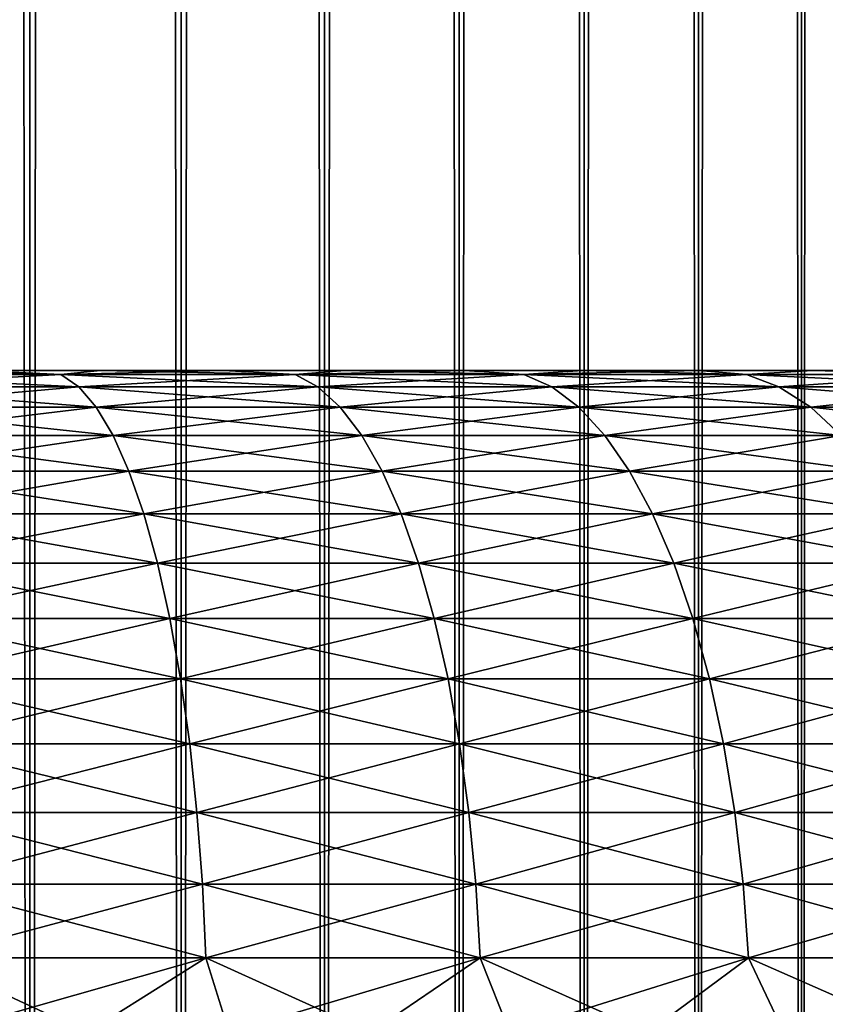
# Model space of a CAD drawing. Header units: millimetres. Extents: x -298 to 740, y 1361 to 2368.
# Tile 434 of 656: x -173.79 to -172.6, y 1452.17 to 1453.62. Entities that reach past the tile are written whole.
import ezdxf

# ---------------------------------------------------------------- set-up
doc = ezdxf.new("R2010")
doc.units = ezdxf.units.MM
doc.header["$LTSCALE"] = 33.374815
for name, color, linetype in [('162', 7, 'CONTINUOUS'), ('163', 7, 'CONTINUOUS'), ('166', 7, 'CONTINUOUS'), ('176', 7, 'CONTINUOUS'), ('177', 7, 'CONTINUOUS')]:
    doc.layers.add(name, color=color, linetype=linetype)

msp = doc.modelspace()

# ---------------------------------------------------------------- linework, layer by layer
at = {"layer": '162', "color": 7, "linetype": 'CONTINUOUS'}
for points in [[(-173.7729, 1663.4366, 2.6788), (-174.0049, 1663.4366, 2.7837), (-173.7729, 1445.4366, 2.6788), (-173.7729, 1663.4366, 2.6788)], [(-173.7729, 1445.4366, 2.6788), (-174.0049, 1663.4366, 2.7837), (-174.0049, 1445.4366, 2.7837), (-173.7729, 1445.4366, 2.6788)], [(-173.5505, 1663.4366, 2.5546), (-173.7729, 1663.4366, 2.6788), (-173.5505, 1445.4366, 2.5546), (-173.5505, 1663.4366, 2.5546)], [(-173.5505, 1445.4366, 2.5546), (-173.7729, 1663.4366, 2.6788), (-173.7729, 1445.4366, 2.6788), (-173.5505, 1445.4366, 2.5546)], [(-173.3396, 1663.4366, 2.412), (-173.5505, 1663.4366, 2.5546), (-173.3396, 1445.4366, 2.412), (-173.3396, 1663.4366, 2.412)], [(-173.3396, 1445.4366, 2.412), (-173.5505, 1663.4366, 2.5546), (-173.5505, 1445.4366, 2.5546), (-173.3396, 1445.4366, 2.412)], [(-173.1414, 1663.4366, 2.252), (-173.3396, 1663.4366, 2.412), (-173.1414, 1445.4366, 2.252), (-173.1414, 1663.4366, 2.252)], [(-173.1414, 1445.4366, 2.252), (-173.3396, 1663.4366, 2.412), (-173.3396, 1445.4366, 2.412), (-173.1414, 1445.4366, 2.252)], [(-172.9576, 1663.4366, 2.0758), (-173.1414, 1663.4366, 2.252), (-172.9576, 1445.4366, 2.0758), (-172.9576, 1663.4366, 2.0758)], [(-172.9576, 1445.4366, 2.0758), (-173.1414, 1663.4366, 2.252), (-173.1414, 1445.4366, 2.252), (-172.9576, 1445.4366, 2.0758)], [(-172.7894, 1663.4366, 1.8847), (-172.9576, 1663.4366, 2.0758), (-172.7894, 1445.4366, 1.8847), (-172.7894, 1663.4366, 1.8847)], [(-172.7894, 1445.4366, 1.8847), (-172.9576, 1663.4366, 2.0758), (-172.9576, 1445.4366, 2.0758), (-172.7894, 1445.4366, 1.8847)], [(-172.6379, 1663.4366, 1.6799), (-172.7894, 1663.4366, 1.8847), (-172.6379, 1445.4366, 1.6799), (-172.6379, 1663.4366, 1.6799)], [(-172.6379, 1445.4366, 1.6799), (-172.7894, 1663.4366, 1.8847), (-172.7894, 1445.4366, 1.8847), (-172.6379, 1445.4366, 1.6799)], [(-172.5044, 1663.4366, 1.4631), (-172.6379, 1663.4366, 1.6799), (-172.5044, 1445.4366, 1.4631), (-172.5044, 1663.4366, 1.4631)], [(-172.5044, 1445.4366, 1.4631), (-172.6379, 1663.4366, 1.6799), (-172.6379, 1445.4366, 1.6799), (-172.5044, 1445.4366, 1.4631)]]:
    msp.add_3dface(points, dxfattribs=at)
at = {"layer": '163', "color": 7, "linetype": 'CONTINUOUS'}
for points in [[(-174.0049, 1663.4366, -2.7837), (-173.7729, 1663.4366, -2.6788), (-174.0049, 1445.4366, -2.7837), (-174.0049, 1663.4366, -2.7837)], [(-174.0049, 1445.4366, -2.7837), (-173.7729, 1663.4366, -2.6788), (-173.7729, 1445.4366, -2.6788), (-174.0049, 1445.4366, -2.7837)], [(-173.7729, 1663.4366, -2.6788), (-173.5505, 1663.4366, -2.5546), (-173.7729, 1445.4366, -2.6788), (-173.7729, 1663.4366, -2.6788)], [(-173.7729, 1445.4366, -2.6788), (-173.5505, 1663.4366, -2.5546), (-173.5505, 1445.4366, -2.5546), (-173.7729, 1445.4366, -2.6788)], [(-173.5505, 1663.4366, -2.5546), (-173.3396, 1663.4366, -2.412), (-173.5505, 1445.4366, -2.5546), (-173.5505, 1663.4366, -2.5546)], [(-173.5505, 1445.4366, -2.5546), (-173.3396, 1663.4366, -2.412), (-173.3396, 1445.4366, -2.412), (-173.5505, 1445.4366, -2.5546)], [(-173.3396, 1663.4366, -2.412), (-173.1414, 1663.4366, -2.252), (-173.3396, 1445.4366, -2.412), (-173.3396, 1663.4366, -2.412)], [(-173.3396, 1445.4366, -2.412), (-173.1414, 1663.4366, -2.252), (-173.1414, 1445.4366, -2.252), (-173.3396, 1445.4366, -2.412)], [(-173.1414, 1663.4366, -2.252), (-172.9576, 1663.4366, -2.0758), (-173.1414, 1445.4366, -2.252), (-173.1414, 1663.4366, -2.252)], [(-173.1414, 1445.4366, -2.252), (-172.9576, 1663.4366, -2.0758), (-172.9576, 1445.4366, -2.0758), (-173.1414, 1445.4366, -2.252)], [(-172.9576, 1663.4366, -2.0758), (-172.7894, 1663.4366, -1.8847), (-172.9576, 1445.4366, -2.0758), (-172.9576, 1663.4366, -2.0758)], [(-172.9576, 1445.4366, -2.0758), (-172.7894, 1663.4366, -1.8847), (-172.7894, 1445.4366, -1.8847), (-172.9576, 1445.4366, -2.0758)], [(-172.7894, 1663.4366, -1.8847), (-172.6379, 1663.4366, -1.6799), (-172.7894, 1445.4366, -1.8847), (-172.7894, 1663.4366, -1.8847)], [(-172.7894, 1445.4366, -1.8847), (-172.6379, 1663.4366, -1.6799), (-172.6379, 1445.4366, -1.6799), (-172.7894, 1445.4366, -1.8847)], [(-172.6379, 1663.4366, -1.6799), (-172.5044, 1663.4366, -1.4631), (-172.6379, 1445.4366, -1.6799), (-172.6379, 1663.4366, -1.6799)], [(-172.6379, 1445.4366, -1.6799), (-172.5044, 1663.4366, -1.4631), (-172.5044, 1445.4366, -1.4631), (-172.6379, 1445.4366, -1.6799)]]:
    msp.add_3dface(points, dxfattribs=at)
at = {"layer": '166', "color": 7, "linetype": 'CONTINUOUS'}
for points in [[(-177.4826, 1453.1, -4.3525), (-177.6435, 1453.1, -4.2555), (-172.4566, 1453.1, -4.3525), (-177.4826, 1453.1, -4.3525)], [(-172.4566, 1453.1, -4.3525), (-177.6435, 1453.1, -4.2555), (-174.9696, 1453.1, -4.2588), (-172.4566, 1453.1, -4.3525)], [(-177.3181, 1453.1, -4.4434), (-177.4826, 1453.1, -4.3525), (-172.6212, 1453.1, -4.4434), (-177.3181, 1453.1, -4.4434)], [(-172.6212, 1453.1, -4.4434), (-177.4826, 1453.1, -4.3525), (-172.4566, 1453.1, -4.3525), (-172.6212, 1453.1, -4.4434)], [(-172.4566, 1453.1, 4.3525), (-172.2957, 1453.1, 4.2555), (-177.4826, 1453.1, 4.3525), (-172.4566, 1453.1, 4.3525)], [(-177.4826, 1453.1, 4.3525), (-172.2957, 1453.1, 4.2555), (-174.9696, 1453.1, 4.2588), (-177.4826, 1453.1, 4.3525)], [(-177.3181, 1453.1, 4.4434), (-172.4566, 1453.1, 4.3525), (-177.4826, 1453.1, 4.3525), (-177.3181, 1453.1, 4.4434)], [(-177.1503, 1453.1, -4.5281), (-177.3181, 1453.1, -4.4434), (-172.789, 1453.1, -4.5281), (-177.1503, 1453.1, -4.5281)], [(-172.789, 1453.1, -4.5281), (-177.3181, 1453.1, -4.4434), (-172.6212, 1453.1, -4.4434), (-172.789, 1453.1, -4.5281)], [(-172.6212, 1453.1, 4.4434), (-172.4566, 1453.1, 4.3525), (-177.3181, 1453.1, 4.4434), (-172.6212, 1453.1, 4.4434)], [(-177.1503, 1453.1, 4.5281), (-172.6212, 1453.1, 4.4434), (-177.3181, 1453.1, 4.4434), (-177.1503, 1453.1, 4.5281)], [(-176.9794, 1453.1, -4.6065), (-177.1503, 1453.1, -4.5281), (-172.9598, 1453.1, -4.6065), (-176.9794, 1453.1, -4.6065)], [(-172.9598, 1453.1, -4.6065), (-177.1503, 1453.1, -4.5281), (-172.789, 1453.1, -4.5281), (-172.9598, 1453.1, -4.6065)], [(-172.789, 1453.1, 4.5281), (-172.6212, 1453.1, 4.4434), (-177.1503, 1453.1, 4.5281), (-172.789, 1453.1, 4.5281)], [(-176.9794, 1453.1, 4.6065), (-172.789, 1453.1, 4.5281), (-177.1503, 1453.1, 4.5281), (-176.9794, 1453.1, 4.6065)], [(-176.8058, 1453.1, -4.6784), (-176.9794, 1453.1, -4.6065), (-173.1334, 1453.1, -4.6784), (-176.8058, 1453.1, -4.6784)], [(-173.1334, 1453.1, -4.6784), (-176.9794, 1453.1, -4.6065), (-172.9598, 1453.1, -4.6065), (-173.1334, 1453.1, -4.6784)], [(-172.9598, 1453.1, 4.6065), (-172.789, 1453.1, 4.5281), (-176.9794, 1453.1, 4.6065), (-172.9598, 1453.1, 4.6065)], [(-176.8058, 1453.1, 4.6784), (-172.9598, 1453.1, 4.6065), (-176.9794, 1453.1, 4.6065), (-176.8058, 1453.1, 4.6784)], [(-176.6296, 1453.1, -4.7438), (-176.8058, 1453.1, -4.6784), (-173.3097, 1453.1, -4.7438), (-176.6296, 1453.1, -4.7438)], [(-173.3097, 1453.1, -4.7438), (-176.8058, 1453.1, -4.6784), (-173.1334, 1453.1, -4.6784), (-173.3097, 1453.1, -4.7438)], [(-173.1334, 1453.1, 4.6784), (-172.9598, 1453.1, 4.6065), (-176.8058, 1453.1, 4.6784), (-173.1334, 1453.1, 4.6784)], [(-176.6296, 1453.1, 4.7438), (-173.1334, 1453.1, 4.6784), (-176.8058, 1453.1, 4.6784), (-176.6296, 1453.1, 4.7438)], [(-176.451, 1453.1, -4.8026), (-176.6296, 1453.1, -4.7438), (-173.4882, 1453.1, -4.8026), (-176.451, 1453.1, -4.8026)], [(-173.4882, 1453.1, -4.8026), (-176.6296, 1453.1, -4.7438), (-173.3097, 1453.1, -4.7438), (-173.4882, 1453.1, -4.8026)], [(-173.3097, 1453.1, 4.7438), (-173.1334, 1453.1, 4.6784), (-176.6296, 1453.1, 4.7438), (-173.3097, 1453.1, 4.7438)], [(-176.451, 1453.1, 4.8026), (-173.3097, 1453.1, 4.7438), (-176.6296, 1453.1, 4.7438), (-176.451, 1453.1, 4.8026)], [(-176.2704, 1453.1, -4.8546), (-176.451, 1453.1, -4.8026), (-173.6688, 1453.1, -4.8546), (-176.2704, 1453.1, -4.8546)], [(-173.6688, 1453.1, -4.8546), (-176.451, 1453.1, -4.8026), (-173.4882, 1453.1, -4.8026), (-173.6688, 1453.1, -4.8546)], [(-173.4882, 1453.1, 4.8026), (-173.3097, 1453.1, 4.7438), (-176.451, 1453.1, 4.8026), (-173.4882, 1453.1, 4.8026)], [(-176.2704, 1453.1, 4.8546), (-173.4882, 1453.1, 4.8026), (-176.451, 1453.1, 4.8026), (-176.2704, 1453.1, 4.8546)], [(-173.8512, 1453.1, -4.8998), (-176.2704, 1453.1, -4.8546), (-173.6688, 1453.1, -4.8546), (-173.8512, 1453.1, -4.8998)], [(-173.6688, 1453.1, 4.8546), (-173.4882, 1453.1, 4.8026), (-176.2704, 1453.1, 4.8546), (-173.6688, 1453.1, 4.8546)], [(-176.088, 1453.1, 4.8998), (-173.6688, 1453.1, 4.8546), (-176.2704, 1453.1, 4.8546), (-176.088, 1453.1, 4.8998)], [(-173.8512, 1453.1, 4.8998), (-173.6688, 1453.1, 4.8546), (-176.088, 1453.1, 4.8998), (-173.8512, 1453.1, 4.8998)], [(-172.2957, 1453.1, -4.2555), (-172.4566, 1453.1, -4.3525), (-174.9696, 1453.1, -4.2588), (-172.2957, 1453.1, -4.2555)], [(-174.6355, 1453.1, -4.2457), (-172.2957, 1453.1, -4.2555), (-174.9696, 1453.1, -4.2588), (-174.6355, 1453.1, -4.2457)], [(-174.9696, 1453.1, 4.2588), (-172.2957, 1453.1, 4.2555), (-174.6355, 1453.1, 4.2457), (-174.9696, 1453.1, 4.2588)], [(-174.3034, 1453.1, -4.2064), (-172.2957, 1453.1, -4.2555), (-174.6355, 1453.1, -4.2457), (-174.3034, 1453.1, -4.2064)], [(-172.2957, 1453.1, 4.2555), (-172.1384, 1453.1, 4.1525), (-174.6355, 1453.1, 4.2457), (-172.2957, 1453.1, 4.2555)], [(-174.6355, 1453.1, 4.2457), (-172.1384, 1453.1, 4.1525), (-174.3034, 1453.1, 4.2064), (-174.6355, 1453.1, 4.2457)], [(-172.1384, 1453.1, -4.1525), (-172.2957, 1453.1, -4.2555), (-174.3034, 1453.1, -4.2064), (-172.1384, 1453.1, -4.1525)], [(-173.9754, 1453.1, -4.1411), (-172.1384, 1453.1, -4.1525), (-174.3034, 1453.1, -4.2064), (-173.9754, 1453.1, -4.1411)], [(-174.3034, 1453.1, 4.2064), (-172.1384, 1453.1, 4.1525), (-173.9754, 1453.1, 4.1411), (-174.3034, 1453.1, 4.2064)], [(-173.6535, 1453.1, -4.0504), (-172.1384, 1453.1, -4.1525), (-173.9754, 1453.1, -4.1411), (-173.6535, 1453.1, -4.0504)], [(-172.1384, 1453.1, 4.1525), (-171.9851, 1453.1, 4.0437), (-173.9754, 1453.1, 4.1411), (-172.1384, 1453.1, 4.1525)], [(-173.9754, 1453.1, 4.1411), (-171.9851, 1453.1, 4.0437), (-173.6535, 1453.1, 4.0504), (-173.9754, 1453.1, 4.1411)], [(-171.9851, 1453.1, -4.0437), (-172.1384, 1453.1, -4.1525), (-173.6535, 1453.1, -4.0504), (-171.9851, 1453.1, -4.0437)], [(-173.3398, 1453.1, -3.9346), (-171.9851, 1453.1, -4.0437), (-173.6535, 1453.1, -4.0504), (-173.3398, 1453.1, -3.9346)], [(-173.6535, 1453.1, 4.0504), (-171.9851, 1453.1, 4.0437), (-173.3398, 1453.1, 3.9346), (-173.6535, 1453.1, 4.0504)], [(-171.836, 1453.1, -3.9293), (-171.9851, 1453.1, -4.0437), (-173.3398, 1453.1, -3.9346), (-171.836, 1453.1, -3.9293)], [(-173.0361, 1453.1, -3.7946), (-171.836, 1453.1, -3.9293), (-173.3398, 1453.1, -3.9346), (-173.0361, 1453.1, -3.7946)], [(-171.836, 1453.1, 3.9293), (-171.6913, 1453.1, 3.8094), (-173.3398, 1453.1, 3.9346), (-171.836, 1453.1, 3.9293)], [(-173.3398, 1453.1, 3.9346), (-171.6913, 1453.1, 3.8094), (-173.0361, 1453.1, 3.7946), (-173.3398, 1453.1, 3.9346)], [(-171.9851, 1453.1, 4.0437), (-171.836, 1453.1, 3.9293), (-173.3398, 1453.1, 3.9346), (-171.9851, 1453.1, 4.0437)], [(-171.6913, 1453.1, -3.8094), (-171.836, 1453.1, -3.9293), (-173.0361, 1453.1, -3.7946), (-171.6913, 1453.1, -3.8094)], [(-171.5511, 1453.1, -3.6842), (-171.6913, 1453.1, -3.8094), (-173.0361, 1453.1, -3.7946), (-171.5511, 1453.1, -3.6842)], [(-172.7443, 1453.1, -3.6312), (-171.5511, 1453.1, -3.6842), (-173.0361, 1453.1, -3.7946), (-172.7443, 1453.1, -3.6312)], [(-171.6913, 1453.1, 3.8094), (-171.5511, 1453.1, 3.6842), (-173.0361, 1453.1, 3.7946), (-171.6913, 1453.1, 3.8094)], [(-173.0361, 1453.1, 3.7946), (-171.5511, 1453.1, 3.6842), (-172.7443, 1453.1, 3.6312), (-173.0361, 1453.1, 3.7946)], [(-171.4157, 1453.1, -3.5538), (-171.5511, 1453.1, -3.6842), (-172.7443, 1453.1, -3.6312), (-171.4157, 1453.1, -3.5538)], [(-172.4663, 1453.1, -3.4454), (-171.4157, 1453.1, -3.5538), (-172.7443, 1453.1, -3.6312), (-172.4663, 1453.1, -3.4454)], [(-171.5511, 1453.1, 3.6842), (-171.4157, 1453.1, 3.5538), (-172.7443, 1453.1, 3.6312), (-171.5511, 1453.1, 3.6842)], [(-172.7443, 1453.1, 3.6312), (-171.4157, 1453.1, 3.5538), (-172.4663, 1453.1, 3.4454), (-172.7443, 1453.1, 3.6312)]]:
    msp.add_3dface(points, dxfattribs=at)
at = {"layer": '176', "color": 7, "linetype": 'CONTINUOUS'}
for points in [[(-174.078, 1453.0941, -5.0566), (-173.8512, 1453.1, -4.8998), (-173.7274, 1453.0941, -4.9821), (-174.078, 1453.0941, -5.0566)], [(-173.8512, 1453.1, -4.8998), (-173.6688, 1453.1, -4.8546), (-173.7274, 1453.0941, -4.9821), (-173.8512, 1453.1, -4.8998)], [(-173.6688, 1453.1, -4.8546), (-173.4882, 1453.1, -4.8026), (-173.7274, 1453.0941, -4.9821), (-173.6688, 1453.1, -4.8546)], [(-173.7274, 1453.0941, -4.9821), (-173.4882, 1453.1, -4.8026), (-173.3829, 1453.0941, -4.8833), (-173.7274, 1453.0941, -4.9821)], [(-173.4882, 1453.1, -4.8026), (-173.3097, 1453.1, -4.7438), (-173.3829, 1453.0941, -4.8833), (-173.4882, 1453.1, -4.8026)], [(-173.3097, 1453.1, -4.7438), (-173.1334, 1453.1, -4.6784), (-173.3829, 1453.0941, -4.8833), (-173.3097, 1453.1, -4.7438)], [(-173.3829, 1453.0941, -4.8833), (-173.1334, 1453.1, -4.6784), (-173.0461, 1453.0941, -4.7607), (-173.3829, 1453.0941, -4.8833)], [(-173.1334, 1453.1, -4.6784), (-172.9598, 1453.1, -4.6065), (-173.0461, 1453.0941, -4.7607), (-173.1334, 1453.1, -4.6784)], [(-172.9598, 1453.1, -4.6065), (-172.789, 1453.1, -4.5281), (-173.0461, 1453.0941, -4.7607), (-172.9598, 1453.1, -4.6065)], [(-173.0461, 1453.0941, -4.7607), (-172.789, 1453.1, -4.5281), (-172.7187, 1453.0941, -4.615), (-173.0461, 1453.0941, -4.7607)], [(-172.789, 1453.1, -4.5281), (-172.6212, 1453.1, -4.4434), (-172.7187, 1453.0941, -4.615), (-172.789, 1453.1, -4.5281)], [(-172.7187, 1453.0941, -4.615), (-172.6212, 1453.1, -4.4434), (-172.4023, 1453.0941, -4.4467), (-172.7187, 1453.0941, -4.615)], [(-172.6212, 1453.1, -4.4434), (-172.4566, 1453.1, -4.3525), (-172.4023, 1453.0941, -4.4467), (-172.6212, 1453.1, -4.4434)], [(-174.078, 1453.0941, -5.0566), (-173.7274, 1453.0941, -4.9821), (-174.0591, 1453.076, -5.1639), (-174.078, 1453.0941, -5.0566)], [(-174.0591, 1453.076, -5.1639), (-173.7274, 1453.0941, -4.9821), (-173.7011, 1453.076, -5.0878), (-174.0591, 1453.076, -5.1639)], [(-173.7274, 1453.0941, -4.9821), (-173.3829, 1453.0941, -4.8833), (-173.7011, 1453.076, -5.0878), (-173.7274, 1453.0941, -4.9821)], [(-173.7011, 1453.076, -5.0878), (-173.3829, 1453.0941, -4.8833), (-173.3493, 1453.076, -4.9869), (-173.7011, 1453.076, -5.0878)], [(-173.3829, 1453.0941, -4.8833), (-173.0461, 1453.0941, -4.7607), (-173.3493, 1453.076, -4.9869), (-173.3829, 1453.0941, -4.8833)], [(-173.3493, 1453.076, -4.9869), (-173.0461, 1453.0941, -4.7607), (-173.0053, 1453.076, -4.8617), (-173.3493, 1453.076, -4.9869)], [(-173.0461, 1453.0941, -4.7607), (-172.7187, 1453.0941, -4.615), (-173.0053, 1453.076, -4.8617), (-173.0461, 1453.0941, -4.7607)], [(-173.0053, 1453.076, -4.8617), (-172.7187, 1453.0941, -4.615), (-172.671, 1453.076, -4.7129), (-173.0053, 1453.076, -4.8617)], [(-172.7187, 1453.0941, -4.615), (-172.4023, 1453.0941, -4.4467), (-172.671, 1453.076, -4.7129), (-172.7187, 1453.0941, -4.615)], [(-172.671, 1453.076, -4.7129), (-172.4023, 1453.0941, -4.4467), (-172.3478, 1453.076, -4.541), (-172.671, 1453.076, -4.7129)], [(-174.0591, 1453.076, -5.1639), (-173.7011, 1453.076, -5.0878), (-174.0406, 1453.0461, -5.2685), (-174.0591, 1453.076, -5.1639)], [(-174.0406, 1453.0461, -5.2685), (-173.7011, 1453.076, -5.0878), (-173.6754, 1453.0461, -5.1909), (-174.0406, 1453.0461, -5.2685)], [(-173.7011, 1453.076, -5.0878), (-173.3493, 1453.076, -4.9869), (-173.6754, 1453.0461, -5.1909), (-173.7011, 1453.076, -5.0878)], [(-173.6754, 1453.0461, -5.1909), (-173.3493, 1453.076, -4.9869), (-173.3164, 1453.0461, -5.0879), (-173.6754, 1453.0461, -5.1909)], [(-173.3493, 1453.076, -4.9869), (-173.0053, 1453.076, -4.8617), (-173.3164, 1453.0461, -5.0879), (-173.3493, 1453.076, -4.9869)], [(-173.3164, 1453.0461, -5.0879), (-173.0053, 1453.076, -4.8617), (-172.9655, 1453.0461, -4.9602), (-173.3164, 1453.0461, -5.0879)], [(-173.0053, 1453.076, -4.8617), (-172.671, 1453.076, -4.7129), (-172.9655, 1453.0461, -4.9602), (-173.0053, 1453.076, -4.8617)], [(-172.9655, 1453.0461, -4.9602), (-172.671, 1453.076, -4.7129), (-172.6244, 1453.0461, -4.8083), (-172.9655, 1453.0461, -4.9602)], [(-172.671, 1453.076, -4.7129), (-172.3478, 1453.076, -4.541), (-172.6244, 1453.0461, -4.8083), (-172.671, 1453.076, -4.7129)], [(-172.6244, 1453.0461, -4.8083), (-172.3478, 1453.076, -4.541), (-172.2947, 1453.0461, -4.633), (-172.6244, 1453.0461, -4.8083)], [(-174.0406, 1453.0461, -5.2685), (-173.6754, 1453.0461, -5.1909), (-174.0229, 1453.0046, -5.3692), (-174.0406, 1453.0461, -5.2685)], [(-174.0229, 1453.0046, -5.3692), (-173.6754, 1453.0461, -5.1909), (-173.6506, 1453.0046, -5.2901), (-174.0229, 1453.0046, -5.3692)], [(-173.6754, 1453.0461, -5.1909), (-173.3164, 1453.0461, -5.0879), (-173.6506, 1453.0046, -5.2901), (-173.6754, 1453.0461, -5.1909)], [(-173.6506, 1453.0046, -5.2901), (-173.3164, 1453.0461, -5.0879), (-173.2848, 1453.0046, -5.1852), (-173.6506, 1453.0046, -5.2901)], [(-173.3164, 1453.0461, -5.0879), (-172.9655, 1453.0461, -4.9602), (-173.2848, 1453.0046, -5.1852), (-173.3164, 1453.0461, -5.0879)], [(-173.2848, 1453.0046, -5.1852), (-172.9655, 1453.0461, -4.9602), (-172.9272, 1453.0046, -5.0551), (-173.2848, 1453.0046, -5.1852)], [(-172.9655, 1453.0461, -4.9602), (-172.6244, 1453.0461, -4.8083), (-172.9272, 1453.0046, -5.0551), (-172.9655, 1453.0461, -4.9602)], [(-172.9272, 1453.0046, -5.0551), (-172.6244, 1453.0461, -4.8083), (-172.5796, 1453.0046, -4.9003), (-172.9272, 1453.0046, -5.0551)], [(-172.6244, 1453.0461, -4.8083), (-172.2947, 1453.0461, -4.633), (-172.5796, 1453.0046, -4.9003), (-172.6244, 1453.0461, -4.8083)], [(-174.0229, 1453.0046, -5.3692), (-173.6506, 1453.0046, -5.2901), (-174.006, 1452.9521, -5.4649), (-174.0229, 1453.0046, -5.3692)], [(-174.006, 1452.9521, -5.4649), (-173.6506, 1453.0046, -5.2901), (-173.6271, 1452.9521, -5.3843), (-174.006, 1452.9521, -5.4649)], [(-173.6506, 1453.0046, -5.2901), (-173.2848, 1453.0046, -5.1852), (-173.6271, 1452.9521, -5.3843), (-173.6506, 1453.0046, -5.2901)], [(-173.6271, 1452.9521, -5.3843), (-173.2848, 1453.0046, -5.1852), (-173.2548, 1452.9521, -5.2776), (-173.6271, 1452.9521, -5.3843)], [(-173.2848, 1453.0046, -5.1852), (-172.9272, 1453.0046, -5.0551), (-173.2548, 1452.9521, -5.2776), (-173.2848, 1453.0046, -5.1852)], [(-173.2548, 1452.9521, -5.2776), (-172.9272, 1453.0046, -5.0551), (-172.8908, 1452.9521, -5.1451), (-173.2548, 1452.9521, -5.2776)], [(-172.9272, 1453.0046, -5.0551), (-172.5796, 1453.0046, -4.9003), (-172.8908, 1452.9521, -5.1451), (-172.9272, 1453.0046, -5.0551)], [(-172.8908, 1452.9521, -5.1451), (-172.5796, 1453.0046, -4.9003), (-172.537, 1452.9521, -4.9876), (-172.8908, 1452.9521, -5.1451)], [(-174.006, 1452.9521, -5.4649), (-173.6271, 1452.9521, -5.3843), (-173.9902, 1452.8893, -5.5542), (-174.006, 1452.9521, -5.4649)], [(-173.9902, 1452.8893, -5.5542), (-173.6271, 1452.9521, -5.3843), (-173.6052, 1452.8893, -5.4724), (-173.9902, 1452.8893, -5.5542)], [(-173.6271, 1452.9521, -5.3843), (-173.2548, 1452.9521, -5.2776), (-173.6052, 1452.8893, -5.4724), (-173.6271, 1452.9521, -5.3843)], [(-173.6052, 1452.8893, -5.4724), (-173.2548, 1452.9521, -5.2776), (-173.2268, 1452.8893, -5.3639), (-173.6052, 1452.8893, -5.4724)], [(-173.2548, 1452.9521, -5.2776), (-172.8908, 1452.9521, -5.1451), (-173.2268, 1452.8893, -5.3639), (-173.2548, 1452.9521, -5.2776)], [(-173.2268, 1452.8893, -5.3639), (-172.8908, 1452.9521, -5.1451), (-172.8569, 1452.8893, -5.2292), (-173.2268, 1452.8893, -5.3639)], [(-172.8908, 1452.9521, -5.1451), (-172.537, 1452.9521, -4.9876), (-172.8569, 1452.8893, -5.2292), (-172.8908, 1452.9521, -5.1451)], [(-172.8569, 1452.8893, -5.2292), (-172.537, 1452.9521, -4.9876), (-172.4972, 1452.8893, -5.0691), (-172.8569, 1452.8893, -5.2292)], [(-173.9902, 1452.8893, -5.5542), (-173.6052, 1452.8893, -5.4724), (-173.9758, 1452.8168, -5.6362), (-173.9902, 1452.8893, -5.5542)], [(-173.9758, 1452.8168, -5.6362), (-173.6052, 1452.8893, -5.4724), (-173.585, 1452.8168, -5.5532), (-173.9758, 1452.8168, -5.6362)], [(-173.6052, 1452.8893, -5.4724), (-173.2268, 1452.8893, -5.3639), (-173.585, 1452.8168, -5.5532), (-173.6052, 1452.8893, -5.4724)], [(-173.585, 1452.8168, -5.5532), (-173.2268, 1452.8893, -5.3639), (-173.2011, 1452.8168, -5.443), (-173.585, 1452.8168, -5.5532)], [(-173.2268, 1452.8893, -5.3639), (-172.8569, 1452.8893, -5.2292), (-173.2011, 1452.8168, -5.443), (-173.2268, 1452.8893, -5.3639)], [(-173.2011, 1452.8168, -5.443), (-172.8569, 1452.8893, -5.2292), (-172.8257, 1452.8168, -5.3064), (-173.2011, 1452.8168, -5.443)], [(-172.8569, 1452.8893, -5.2292), (-172.4972, 1452.8893, -5.0691), (-172.8257, 1452.8168, -5.3064), (-172.8569, 1452.8893, -5.2292)], [(-172.8257, 1452.8168, -5.3064), (-172.4972, 1452.8893, -5.0691), (-172.4607, 1452.8168, -5.1439), (-172.8257, 1452.8168, -5.3064)], [(-173.9758, 1452.8168, -5.6362), (-173.585, 1452.8168, -5.5532), (-173.9628, 1452.7355, -5.7098), (-173.9758, 1452.8168, -5.6362)], [(-173.9628, 1452.7355, -5.7098), (-173.585, 1452.8168, -5.5532), (-173.567, 1452.7355, -5.6257), (-173.9628, 1452.7355, -5.7098)], [(-173.585, 1452.8168, -5.5532), (-173.2011, 1452.8168, -5.443), (-173.567, 1452.7355, -5.6257), (-173.585, 1452.8168, -5.5532)], [(-173.567, 1452.7355, -5.6257), (-173.2011, 1452.8168, -5.443), (-173.178, 1452.7355, -5.5141), (-173.567, 1452.7355, -5.6257)], [(-173.2011, 1452.8168, -5.443), (-172.8257, 1452.8168, -5.3064), (-173.178, 1452.7355, -5.5141), (-173.2011, 1452.8168, -5.443)], [(-173.178, 1452.7355, -5.5141), (-172.8257, 1452.8168, -5.3064), (-172.7977, 1452.7355, -5.3757), (-173.178, 1452.7355, -5.5141)], [(-172.8257, 1452.8168, -5.3064), (-172.4607, 1452.8168, -5.1439), (-172.7977, 1452.7355, -5.3757), (-172.8257, 1452.8168, -5.3064)], [(-172.7977, 1452.7355, -5.3757), (-172.4607, 1452.8168, -5.1439), (-172.428, 1452.7355, -5.2111), (-172.7977, 1452.7355, -5.3757)], [(-173.9628, 1452.7355, -5.7098), (-173.567, 1452.7355, -5.6257), (-173.9515, 1452.6466, -5.7742), (-173.9628, 1452.7355, -5.7098)], [(-173.9515, 1452.6466, -5.7742), (-173.567, 1452.7355, -5.6257), (-173.5512, 1452.6466, -5.6891), (-173.9515, 1452.6466, -5.7742)], [(-173.567, 1452.7355, -5.6257), (-173.178, 1452.7355, -5.5141), (-173.5512, 1452.6466, -5.6891), (-173.567, 1452.7355, -5.6257)], [(-173.5512, 1452.6466, -5.6891), (-173.178, 1452.7355, -5.5141), (-173.1578, 1452.6466, -5.5763), (-173.5512, 1452.6466, -5.6891)], [(-173.178, 1452.7355, -5.5141), (-172.7977, 1452.7355, -5.3757), (-173.1578, 1452.6466, -5.5763), (-173.178, 1452.7355, -5.5141)], [(-173.1578, 1452.6466, -5.5763), (-172.7977, 1452.7355, -5.3757), (-172.7732, 1452.6466, -5.4363), (-173.1578, 1452.6466, -5.5763)], [(-172.7977, 1452.7355, -5.3757), (-172.428, 1452.7355, -5.2111), (-172.7732, 1452.6466, -5.4363), (-172.7977, 1452.7355, -5.3757)], [(-172.7732, 1452.6466, -5.4363), (-172.428, 1452.7355, -5.2111), (-172.3993, 1452.6466, -5.2699), (-172.7732, 1452.6466, -5.4363)], [(-173.9515, 1452.6466, -5.7742), (-173.5512, 1452.6466, -5.6891), (-173.9419, 1452.551, -5.8285), (-173.9515, 1452.6466, -5.7742)], [(-173.9419, 1452.551, -5.8285), (-173.5512, 1452.6466, -5.6891), (-173.5378, 1452.551, -5.7426), (-173.9419, 1452.551, -5.8285)], [(-173.5512, 1452.6466, -5.6891), (-173.1578, 1452.6466, -5.5763), (-173.5378, 1452.551, -5.7426), (-173.5512, 1452.6466, -5.6891)], [(-173.5378, 1452.551, -5.7426), (-173.1578, 1452.6466, -5.5763), (-173.1407, 1452.551, -5.6287), (-173.5378, 1452.551, -5.7426)], [(-173.1578, 1452.6466, -5.5763), (-172.7732, 1452.6466, -5.4363), (-173.1407, 1452.551, -5.6287), (-173.1578, 1452.6466, -5.5763)], [(-173.1407, 1452.551, -5.6287), (-172.7732, 1452.6466, -5.4363), (-172.7525, 1452.551, -5.4874), (-173.1407, 1452.551, -5.6287)], [(-172.7732, 1452.6466, -5.4363), (-172.3993, 1452.6466, -5.2699), (-172.7525, 1452.551, -5.4874), (-172.7732, 1452.6466, -5.4363)], [(-172.7525, 1452.551, -5.4874), (-172.3993, 1452.6466, -5.2699), (-172.3752, 1452.551, -5.3194), (-172.7525, 1452.551, -5.4874)], [(-173.9419, 1452.551, -5.8285), (-173.5378, 1452.551, -5.7426), (-173.9342, 1452.4498, -5.8721), (-173.9419, 1452.551, -5.8285)], [(-173.9342, 1452.4498, -5.8721), (-173.5378, 1452.551, -5.7426), (-173.5271, 1452.4498, -5.7855), (-173.9342, 1452.4498, -5.8721)], [(-173.5378, 1452.551, -5.7426), (-173.1407, 1452.551, -5.6287), (-173.5271, 1452.4498, -5.7855), (-173.5378, 1452.551, -5.7426)], [(-173.5271, 1452.4498, -5.7855), (-173.1407, 1452.551, -5.6287), (-173.127, 1452.4498, -5.6708), (-173.5271, 1452.4498, -5.7855)], [(-173.1407, 1452.551, -5.6287), (-172.7525, 1452.551, -5.4874), (-173.127, 1452.4498, -5.6708), (-173.1407, 1452.551, -5.6287)], [(-173.127, 1452.4498, -5.6708), (-172.7525, 1452.551, -5.4874), (-172.736, 1452.4498, -5.5285), (-173.127, 1452.4498, -5.6708)], [(-172.7525, 1452.551, -5.4874), (-172.3752, 1452.551, -5.3194), (-172.736, 1452.4498, -5.5285), (-172.7525, 1452.551, -5.4874)], [(-172.736, 1452.4498, -5.5285), (-172.3752, 1452.551, -5.3194), (-172.3558, 1452.4498, -5.3592), (-172.736, 1452.4498, -5.5285)], [(-173.9342, 1452.4498, -5.8721), (-173.5271, 1452.4498, -5.7855), (-173.9285, 1452.3444, -5.9044), (-173.9342, 1452.4498, -5.8721)], [(-173.9285, 1452.3444, -5.9044), (-173.5271, 1452.4498, -5.7855), (-173.5192, 1452.3444, -5.8174), (-173.9285, 1452.3444, -5.9044)], [(-173.5271, 1452.4498, -5.7855), (-173.127, 1452.4498, -5.6708), (-173.5192, 1452.3444, -5.8174), (-173.5271, 1452.4498, -5.7855)], [(-173.5192, 1452.3444, -5.8174), (-173.127, 1452.4498, -5.6708), (-173.1169, 1452.3444, -5.7021), (-173.5192, 1452.3444, -5.8174)], [(-173.127, 1452.4498, -5.6708), (-172.736, 1452.4498, -5.5285), (-173.1169, 1452.3444, -5.7021), (-173.127, 1452.4498, -5.6708)], [(-173.1169, 1452.3444, -5.7021), (-172.736, 1452.4498, -5.5285), (-172.7237, 1452.3444, -5.5589), (-173.1169, 1452.3444, -5.7021)], [(-172.736, 1452.4498, -5.5285), (-172.3558, 1452.4498, -5.3592), (-172.7237, 1452.3444, -5.5589), (-172.736, 1452.4498, -5.5285)], [(-172.7237, 1452.3444, -5.5589), (-172.3558, 1452.4498, -5.3592), (-172.3413, 1452.3444, -5.3887), (-172.7237, 1452.3444, -5.5589)], [(-173.9285, 1452.3444, -5.9044), (-173.5192, 1452.3444, -5.8174), (-173.9248, 1452.2361, -5.9251), (-173.9285, 1452.3444, -5.9044)], [(-173.9248, 1452.2361, -5.9251), (-173.5192, 1452.3444, -5.8174), (-173.5141, 1452.2361, -5.8378), (-173.9248, 1452.2361, -5.9251)], [(-173.5192, 1452.3444, -5.8174), (-173.1169, 1452.3444, -5.7021), (-173.5141, 1452.2361, -5.8378), (-173.5192, 1452.3444, -5.8174)], [(-173.5141, 1452.2361, -5.8378), (-173.1169, 1452.3444, -5.7021), (-173.1104, 1452.2361, -5.7221), (-173.5141, 1452.2361, -5.8378)], [(-173.1169, 1452.3444, -5.7021), (-172.7237, 1452.3444, -5.5589), (-173.1104, 1452.2361, -5.7221), (-173.1169, 1452.3444, -5.7021)], [(-173.1104, 1452.2361, -5.7221), (-172.7237, 1452.3444, -5.5589), (-172.7158, 1452.2361, -5.5784), (-173.1104, 1452.2361, -5.7221)], [(-172.7237, 1452.3444, -5.5589), (-172.3413, 1452.3444, -5.3887), (-172.7158, 1452.2361, -5.5784), (-172.7237, 1452.3444, -5.5589)], [(-172.7158, 1452.2361, -5.5784), (-172.3413, 1452.3444, -5.3887), (-172.3321, 1452.2361, -5.4076), (-172.7158, 1452.2361, -5.5784)], [(-173.8998, 1452.1262, -5.9298), (-173.9248, 1452.2361, -5.9251), (-173.5141, 1452.2361, -5.8378), (-173.8998, 1452.1262, -5.9298)], [(-173.6888, 1452.1262, -5.8878), (-173.8998, 1452.1262, -5.9298), (-173.5141, 1452.2361, -5.8378), (-173.6888, 1452.1262, -5.8878)], [(-173.4795, 1452.1262, -5.8383), (-173.6888, 1452.1262, -5.8878), (-173.5141, 1452.2361, -5.8378), (-173.4795, 1452.1262, -5.8383)], [(-173.4795, 1452.1262, -5.8383), (-173.5141, 1452.2361, -5.8378), (-173.1104, 1452.2361, -5.7221), (-173.4795, 1452.1262, -5.8383)], [(-173.272, 1452.1262, -5.7814), (-173.4795, 1452.1262, -5.8383), (-173.1104, 1452.2361, -5.7221), (-173.272, 1452.1262, -5.7814)], [(-173.0668, 1452.1262, -5.7172), (-173.272, 1452.1262, -5.7814), (-173.1104, 1452.2361, -5.7221), (-173.0668, 1452.1262, -5.7172)], [(-173.0668, 1452.1262, -5.7172), (-173.1104, 1452.2361, -5.7221), (-172.7158, 1452.2361, -5.5784), (-173.0668, 1452.1262, -5.7172)], [(-172.8639, 1452.1262, -5.6456), (-173.0668, 1452.1262, -5.7172), (-172.7158, 1452.2361, -5.5784), (-172.8639, 1452.1262, -5.6456)], [(-172.6637, 1452.1262, -5.5668), (-172.8639, 1452.1262, -5.6456), (-172.7158, 1452.2361, -5.5784), (-172.6637, 1452.1262, -5.5668)], [(-172.6637, 1452.1262, -5.5668), (-172.7158, 1452.2361, -5.5784), (-172.3321, 1452.2361, -5.4076), (-172.6637, 1452.1262, -5.5668)], [(-172.4665, 1452.1262, -5.481), (-172.6637, 1452.1262, -5.5668), (-172.3321, 1452.2361, -5.4076), (-172.4665, 1452.1262, -5.481)]]:
    msp.add_3dface(points, dxfattribs=at)
at = {"layer": '177', "color": 7, "linetype": 'CONTINUOUS'}
for points in [[(-173.7274, 1453.0941, 4.9821), (-174.0352, 1453.1, 4.9382), (-174.078, 1453.0941, 5.0566), (-173.7274, 1453.0941, 4.9821)], [(-173.8512, 1453.1, 4.8998), (-174.0352, 1453.1, 4.9382), (-173.7274, 1453.0941, 4.9821), (-173.8512, 1453.1, 4.8998)], [(-173.6688, 1453.1, 4.8546), (-173.8512, 1453.1, 4.8998), (-173.7274, 1453.0941, 4.9821), (-173.6688, 1453.1, 4.8546)], [(-173.3829, 1453.0941, 4.8833), (-173.6688, 1453.1, 4.8546), (-173.7274, 1453.0941, 4.9821), (-173.3829, 1453.0941, 4.8833)], [(-173.4882, 1453.1, 4.8026), (-173.6688, 1453.1, 4.8546), (-173.3829, 1453.0941, 4.8833), (-173.4882, 1453.1, 4.8026)], [(-173.3097, 1453.1, 4.7438), (-173.4882, 1453.1, 4.8026), (-173.3829, 1453.0941, 4.8833), (-173.3097, 1453.1, 4.7438)], [(-173.0461, 1453.0941, 4.7607), (-173.3097, 1453.1, 4.7438), (-173.3829, 1453.0941, 4.8833), (-173.0461, 1453.0941, 4.7607)], [(-173.1334, 1453.1, 4.6784), (-173.3097, 1453.1, 4.7438), (-173.0461, 1453.0941, 4.7607), (-173.1334, 1453.1, 4.6784)], [(-172.9598, 1453.1, 4.6065), (-173.1334, 1453.1, 4.6784), (-173.0461, 1453.0941, 4.7607), (-172.9598, 1453.1, 4.6065)], [(-172.7187, 1453.0941, 4.615), (-172.9598, 1453.1, 4.6065), (-173.0461, 1453.0941, 4.7607), (-172.7187, 1453.0941, 4.615)], [(-172.789, 1453.1, 4.5281), (-172.9598, 1453.1, 4.6065), (-172.7187, 1453.0941, 4.615), (-172.789, 1453.1, 4.5281)], [(-172.6212, 1453.1, 4.4434), (-172.789, 1453.1, 4.5281), (-172.7187, 1453.0941, 4.615), (-172.6212, 1453.1, 4.4434)], [(-172.4023, 1453.0941, 4.4467), (-172.6212, 1453.1, 4.4434), (-172.7187, 1453.0941, 4.615), (-172.4023, 1453.0941, 4.4467)], [(-172.4566, 1453.1, 4.3525), (-172.6212, 1453.1, 4.4434), (-172.4023, 1453.0941, 4.4467), (-172.4566, 1453.1, 4.3525)], [(-173.7274, 1453.0941, 4.9821), (-174.078, 1453.0941, 5.0566), (-173.7011, 1453.076, 5.0878), (-173.7274, 1453.0941, 4.9821)], [(-173.7011, 1453.076, 5.0878), (-174.078, 1453.0941, 5.0566), (-174.0591, 1453.076, 5.1639), (-173.7011, 1453.076, 5.0878)], [(-173.3829, 1453.0941, 4.8833), (-173.7274, 1453.0941, 4.9821), (-173.3493, 1453.076, 4.9869), (-173.3829, 1453.0941, 4.8833)], [(-173.3493, 1453.076, 4.9869), (-173.7274, 1453.0941, 4.9821), (-173.7011, 1453.076, 5.0878), (-173.3493, 1453.076, 4.9869)], [(-173.0461, 1453.0941, 4.7607), (-173.3829, 1453.0941, 4.8833), (-173.0053, 1453.076, 4.8617), (-173.0461, 1453.0941, 4.7607)], [(-173.0053, 1453.076, 4.8617), (-173.3829, 1453.0941, 4.8833), (-173.3493, 1453.076, 4.9869), (-173.0053, 1453.076, 4.8617)], [(-172.7187, 1453.0941, 4.615), (-173.0461, 1453.0941, 4.7607), (-172.671, 1453.076, 4.7129), (-172.7187, 1453.0941, 4.615)], [(-172.671, 1453.076, 4.7129), (-173.0461, 1453.0941, 4.7607), (-173.0053, 1453.076, 4.8617), (-172.671, 1453.076, 4.7129)], [(-172.4023, 1453.0941, 4.4467), (-172.7187, 1453.0941, 4.615), (-172.3478, 1453.076, 4.541), (-172.4023, 1453.0941, 4.4467)], [(-172.3478, 1453.076, 4.541), (-172.7187, 1453.0941, 4.615), (-172.671, 1453.076, 4.7129), (-172.3478, 1453.076, 4.541)], [(-173.7011, 1453.076, 5.0878), (-174.0591, 1453.076, 5.1639), (-173.6754, 1453.0461, 5.1909), (-173.7011, 1453.076, 5.0878)], [(-173.6754, 1453.0461, 5.1909), (-174.0591, 1453.076, 5.1639), (-174.0406, 1453.0461, 5.2685), (-173.6754, 1453.0461, 5.1909)], [(-173.3493, 1453.076, 4.9869), (-173.7011, 1453.076, 5.0878), (-173.3164, 1453.0461, 5.0879), (-173.3493, 1453.076, 4.9869)], [(-173.3164, 1453.0461, 5.0879), (-173.7011, 1453.076, 5.0878), (-173.6754, 1453.0461, 5.1909), (-173.3164, 1453.0461, 5.0879)], [(-173.0053, 1453.076, 4.8617), (-173.3493, 1453.076, 4.9869), (-172.9655, 1453.0461, 4.9602), (-173.0053, 1453.076, 4.8617)], [(-172.9655, 1453.0461, 4.9602), (-173.3493, 1453.076, 4.9869), (-173.3164, 1453.0461, 5.0879), (-172.9655, 1453.0461, 4.9602)], [(-172.671, 1453.076, 4.7129), (-173.0053, 1453.076, 4.8617), (-172.6244, 1453.0461, 4.8083), (-172.671, 1453.076, 4.7129)], [(-172.6244, 1453.0461, 4.8083), (-173.0053, 1453.076, 4.8617), (-172.9655, 1453.0461, 4.9602), (-172.6244, 1453.0461, 4.8083)], [(-172.3478, 1453.076, 4.541), (-172.671, 1453.076, 4.7129), (-172.2947, 1453.0461, 4.633), (-172.3478, 1453.076, 4.541)], [(-172.2947, 1453.0461, 4.633), (-172.671, 1453.076, 4.7129), (-172.6244, 1453.0461, 4.8083), (-172.2947, 1453.0461, 4.633)], [(-173.6754, 1453.0461, 5.1909), (-174.0406, 1453.0461, 5.2685), (-173.6506, 1453.0046, 5.2901), (-173.6754, 1453.0461, 5.1909)], [(-173.6506, 1453.0046, 5.2901), (-174.0406, 1453.0461, 5.2685), (-174.0229, 1453.0046, 5.3692), (-173.6506, 1453.0046, 5.2901)], [(-173.3164, 1453.0461, 5.0879), (-173.6754, 1453.0461, 5.1909), (-173.2848, 1453.0046, 5.1852), (-173.3164, 1453.0461, 5.0879)], [(-173.2848, 1453.0046, 5.1852), (-173.6754, 1453.0461, 5.1909), (-173.6506, 1453.0046, 5.2901), (-173.2848, 1453.0046, 5.1852)], [(-172.9655, 1453.0461, 4.9602), (-173.3164, 1453.0461, 5.0879), (-172.9272, 1453.0046, 5.0551), (-172.9655, 1453.0461, 4.9602)], [(-172.9272, 1453.0046, 5.0551), (-173.3164, 1453.0461, 5.0879), (-173.2848, 1453.0046, 5.1852), (-172.9272, 1453.0046, 5.0551)], [(-172.6244, 1453.0461, 4.8083), (-172.9655, 1453.0461, 4.9602), (-172.5796, 1453.0046, 4.9003), (-172.6244, 1453.0461, 4.8083)], [(-172.5796, 1453.0046, 4.9003), (-172.9655, 1453.0461, 4.9602), (-172.9272, 1453.0046, 5.0551), (-172.5796, 1453.0046, 4.9003)], [(-172.2947, 1453.0461, 4.633), (-172.6244, 1453.0461, 4.8083), (-172.2436, 1453.0046, 4.7216), (-172.2947, 1453.0461, 4.633)], [(-172.2436, 1453.0046, 4.7216), (-172.6244, 1453.0461, 4.8083), (-172.5796, 1453.0046, 4.9003), (-172.2436, 1453.0046, 4.7216)], [(-173.6506, 1453.0046, 5.2901), (-174.0229, 1453.0046, 5.3692), (-173.6271, 1452.9521, 5.3843), (-173.6506, 1453.0046, 5.2901)], [(-173.6271, 1452.9521, 5.3843), (-174.0229, 1453.0046, 5.3692), (-174.006, 1452.9521, 5.4649), (-173.6271, 1452.9521, 5.3843)], [(-173.2848, 1453.0046, 5.1852), (-173.6506, 1453.0046, 5.2901), (-173.2548, 1452.9521, 5.2776), (-173.2848, 1453.0046, 5.1852)], [(-173.2548, 1452.9521, 5.2776), (-173.6506, 1453.0046, 5.2901), (-173.6271, 1452.9521, 5.3843), (-173.2548, 1452.9521, 5.2776)], [(-172.9272, 1453.0046, 5.0551), (-173.2848, 1453.0046, 5.1852), (-172.8908, 1452.9521, 5.1451), (-172.9272, 1453.0046, 5.0551)], [(-172.8908, 1452.9521, 5.1451), (-173.2848, 1453.0046, 5.1852), (-173.2548, 1452.9521, 5.2776), (-172.8908, 1452.9521, 5.1451)], [(-172.5796, 1453.0046, 4.9003), (-172.9272, 1453.0046, 5.0551), (-172.537, 1452.9521, 4.9876), (-172.5796, 1453.0046, 4.9003)], [(-172.537, 1452.9521, 4.9876), (-172.9272, 1453.0046, 5.0551), (-172.8908, 1452.9521, 5.1451), (-172.537, 1452.9521, 4.9876)], [(-173.6271, 1452.9521, 5.3843), (-174.006, 1452.9521, 5.4649), (-173.6052, 1452.8893, 5.4724), (-173.6271, 1452.9521, 5.3843)], [(-173.6052, 1452.8893, 5.4724), (-174.006, 1452.9521, 5.4649), (-173.9902, 1452.8893, 5.5542), (-173.6052, 1452.8893, 5.4724)], [(-173.2548, 1452.9521, 5.2776), (-173.6271, 1452.9521, 5.3843), (-173.2268, 1452.8893, 5.3639), (-173.2548, 1452.9521, 5.2776)], [(-173.2268, 1452.8893, 5.3639), (-173.6271, 1452.9521, 5.3843), (-173.6052, 1452.8893, 5.4724), (-173.2268, 1452.8893, 5.3639)], [(-172.8908, 1452.9521, 5.1451), (-173.2548, 1452.9521, 5.2776), (-172.8569, 1452.8893, 5.2292), (-172.8908, 1452.9521, 5.1451)], [(-172.8569, 1452.8893, 5.2292), (-173.2548, 1452.9521, 5.2776), (-173.2268, 1452.8893, 5.3639), (-172.8569, 1452.8893, 5.2292)], [(-172.537, 1452.9521, 4.9876), (-172.8908, 1452.9521, 5.1451), (-172.4972, 1452.8893, 5.0691), (-172.537, 1452.9521, 4.9876)], [(-172.4972, 1452.8893, 5.0691), (-172.8908, 1452.9521, 5.1451), (-172.8569, 1452.8893, 5.2292), (-172.4972, 1452.8893, 5.0691)], [(-173.6052, 1452.8893, 5.4724), (-173.9902, 1452.8893, 5.5542), (-173.585, 1452.8168, 5.5532), (-173.6052, 1452.8893, 5.4724)], [(-173.585, 1452.8168, 5.5532), (-173.9902, 1452.8893, 5.5542), (-173.9758, 1452.8168, 5.6362), (-173.585, 1452.8168, 5.5532)], [(-173.2268, 1452.8893, 5.3639), (-173.6052, 1452.8893, 5.4724), (-173.2011, 1452.8168, 5.443), (-173.2268, 1452.8893, 5.3639)], [(-173.2011, 1452.8168, 5.443), (-173.6052, 1452.8893, 5.4724), (-173.585, 1452.8168, 5.5532), (-173.2011, 1452.8168, 5.443)], [(-172.8569, 1452.8893, 5.2292), (-173.2268, 1452.8893, 5.3639), (-172.8257, 1452.8168, 5.3064), (-172.8569, 1452.8893, 5.2292)], [(-172.8257, 1452.8168, 5.3064), (-173.2268, 1452.8893, 5.3639), (-173.2011, 1452.8168, 5.443), (-172.8257, 1452.8168, 5.3064)], [(-172.4972, 1452.8893, 5.0691), (-172.8569, 1452.8893, 5.2292), (-172.4607, 1452.8168, 5.1439), (-172.4972, 1452.8893, 5.0691)], [(-172.4607, 1452.8168, 5.1439), (-172.8569, 1452.8893, 5.2292), (-172.8257, 1452.8168, 5.3064), (-172.4607, 1452.8168, 5.1439)], [(-173.585, 1452.8168, 5.5532), (-173.9758, 1452.8168, 5.6362), (-173.567, 1452.7355, 5.6257), (-173.585, 1452.8168, 5.5532)], [(-173.567, 1452.7355, 5.6257), (-173.9758, 1452.8168, 5.6362), (-173.9628, 1452.7355, 5.7098), (-173.567, 1452.7355, 5.6257)], [(-173.2011, 1452.8168, 5.443), (-173.585, 1452.8168, 5.5532), (-173.178, 1452.7355, 5.5141), (-173.2011, 1452.8168, 5.443)], [(-173.178, 1452.7355, 5.5141), (-173.585, 1452.8168, 5.5532), (-173.567, 1452.7355, 5.6257), (-173.178, 1452.7355, 5.5141)], [(-172.8257, 1452.8168, 5.3064), (-173.2011, 1452.8168, 5.443), (-172.7977, 1452.7355, 5.3757), (-172.8257, 1452.8168, 5.3064)], [(-172.7977, 1452.7355, 5.3757), (-173.2011, 1452.8168, 5.443), (-173.178, 1452.7355, 5.5141), (-172.7977, 1452.7355, 5.3757)], [(-172.4607, 1452.8168, 5.1439), (-172.8257, 1452.8168, 5.3064), (-172.428, 1452.7355, 5.2111), (-172.4607, 1452.8168, 5.1439)], [(-172.428, 1452.7355, 5.2111), (-172.8257, 1452.8168, 5.3064), (-172.7977, 1452.7355, 5.3757), (-172.428, 1452.7355, 5.2111)], [(-173.567, 1452.7355, 5.6257), (-173.9628, 1452.7355, 5.7098), (-173.5512, 1452.6466, 5.6891), (-173.567, 1452.7355, 5.6257)], [(-173.5512, 1452.6466, 5.6891), (-173.9628, 1452.7355, 5.7098), (-173.9515, 1452.6466, 5.7742), (-173.5512, 1452.6466, 5.6891)], [(-173.178, 1452.7355, 5.5141), (-173.567, 1452.7355, 5.6257), (-173.1578, 1452.6466, 5.5763), (-173.178, 1452.7355, 5.5141)], [(-173.1578, 1452.6466, 5.5763), (-173.567, 1452.7355, 5.6257), (-173.5512, 1452.6466, 5.6891), (-173.1578, 1452.6466, 5.5763)], [(-172.7977, 1452.7355, 5.3757), (-173.178, 1452.7355, 5.5141), (-172.7732, 1452.6466, 5.4363), (-172.7977, 1452.7355, 5.3757)], [(-172.7732, 1452.6466, 5.4363), (-173.178, 1452.7355, 5.5141), (-173.1578, 1452.6466, 5.5763), (-172.7732, 1452.6466, 5.4363)], [(-172.428, 1452.7355, 5.2111), (-172.7977, 1452.7355, 5.3757), (-172.3993, 1452.6466, 5.2699), (-172.428, 1452.7355, 5.2111)], [(-172.3993, 1452.6466, 5.2699), (-172.7977, 1452.7355, 5.3757), (-172.7732, 1452.6466, 5.4363), (-172.3993, 1452.6466, 5.2699)], [(-173.5512, 1452.6466, 5.6891), (-173.9515, 1452.6466, 5.7742), (-173.5378, 1452.551, 5.7426), (-173.5512, 1452.6466, 5.6891)], [(-173.5378, 1452.551, 5.7426), (-173.9515, 1452.6466, 5.7742), (-173.9419, 1452.551, 5.8285), (-173.5378, 1452.551, 5.7426)], [(-173.1578, 1452.6466, 5.5763), (-173.5512, 1452.6466, 5.6891), (-173.1407, 1452.551, 5.6287), (-173.1578, 1452.6466, 5.5763)], [(-173.1407, 1452.551, 5.6287), (-173.5512, 1452.6466, 5.6891), (-173.5378, 1452.551, 5.7426), (-173.1407, 1452.551, 5.6287)], [(-172.7732, 1452.6466, 5.4363), (-173.1578, 1452.6466, 5.5763), (-172.7525, 1452.551, 5.4874), (-172.7732, 1452.6466, 5.4363)], [(-172.7525, 1452.551, 5.4874), (-173.1578, 1452.6466, 5.5763), (-173.1407, 1452.551, 5.6287), (-172.7525, 1452.551, 5.4874)], [(-172.3993, 1452.6466, 5.2699), (-172.7732, 1452.6466, 5.4363), (-172.3752, 1452.551, 5.3194), (-172.3993, 1452.6466, 5.2699)], [(-172.3752, 1452.551, 5.3194), (-172.7732, 1452.6466, 5.4363), (-172.7525, 1452.551, 5.4874), (-172.3752, 1452.551, 5.3194)], [(-173.5378, 1452.551, 5.7426), (-173.9419, 1452.551, 5.8285), (-173.5271, 1452.4498, 5.7855), (-173.5378, 1452.551, 5.7426)], [(-173.5271, 1452.4498, 5.7855), (-173.9419, 1452.551, 5.8285), (-173.9342, 1452.4498, 5.8721), (-173.5271, 1452.4498, 5.7855)], [(-173.1407, 1452.551, 5.6287), (-173.5378, 1452.551, 5.7426), (-173.127, 1452.4498, 5.6708), (-173.1407, 1452.551, 5.6287)], [(-173.127, 1452.4498, 5.6708), (-173.5378, 1452.551, 5.7426), (-173.5271, 1452.4498, 5.7855), (-173.127, 1452.4498, 5.6708)], [(-172.7525, 1452.551, 5.4874), (-173.1407, 1452.551, 5.6287), (-172.736, 1452.4498, 5.5285), (-172.7525, 1452.551, 5.4874)], [(-172.736, 1452.4498, 5.5285), (-173.1407, 1452.551, 5.6287), (-173.127, 1452.4498, 5.6708), (-172.736, 1452.4498, 5.5285)], [(-172.3752, 1452.551, 5.3194), (-172.7525, 1452.551, 5.4874), (-172.3558, 1452.4498, 5.3592), (-172.3752, 1452.551, 5.3194)], [(-172.3558, 1452.4498, 5.3592), (-172.7525, 1452.551, 5.4874), (-172.736, 1452.4498, 5.5285), (-172.3558, 1452.4498, 5.3592)], [(-173.5271, 1452.4498, 5.7855), (-173.9342, 1452.4498, 5.8721), (-173.5192, 1452.3444, 5.8174), (-173.5271, 1452.4498, 5.7855)], [(-173.5192, 1452.3444, 5.8174), (-173.9342, 1452.4498, 5.8721), (-173.9285, 1452.3444, 5.9044), (-173.5192, 1452.3444, 5.8174)], [(-173.127, 1452.4498, 5.6708), (-173.5271, 1452.4498, 5.7855), (-173.1169, 1452.3444, 5.7021), (-173.127, 1452.4498, 5.6708)], [(-173.1169, 1452.3444, 5.7021), (-173.5271, 1452.4498, 5.7855), (-173.5192, 1452.3444, 5.8174), (-173.1169, 1452.3444, 5.7021)], [(-172.736, 1452.4498, 5.5285), (-173.127, 1452.4498, 5.6708), (-172.7237, 1452.3444, 5.5589), (-172.736, 1452.4498, 5.5285)], [(-172.7237, 1452.3444, 5.5589), (-173.127, 1452.4498, 5.6708), (-173.1169, 1452.3444, 5.7021), (-172.7237, 1452.3444, 5.5589)], [(-172.3558, 1452.4498, 5.3592), (-172.736, 1452.4498, 5.5285), (-172.3413, 1452.3444, 5.3887), (-172.3558, 1452.4498, 5.3592)], [(-172.3413, 1452.3444, 5.3887), (-172.736, 1452.4498, 5.5285), (-172.7237, 1452.3444, 5.5589), (-172.3413, 1452.3444, 5.3887)], [(-173.5192, 1452.3444, 5.8174), (-173.9285, 1452.3444, 5.9044), (-173.5141, 1452.2361, 5.8378), (-173.5192, 1452.3444, 5.8174)], [(-173.5141, 1452.2361, 5.8378), (-173.9285, 1452.3444, 5.9044), (-173.9248, 1452.2361, 5.9251), (-173.5141, 1452.2361, 5.8378)], [(-173.1169, 1452.3444, 5.7021), (-173.5192, 1452.3444, 5.8174), (-173.1104, 1452.2361, 5.7221), (-173.1169, 1452.3444, 5.7021)], [(-173.1104, 1452.2361, 5.7221), (-173.5192, 1452.3444, 5.8174), (-173.5141, 1452.2361, 5.8378), (-173.1104, 1452.2361, 5.7221)], [(-172.7237, 1452.3444, 5.5589), (-173.1169, 1452.3444, 5.7021), (-172.7158, 1452.2361, 5.5784), (-172.7237, 1452.3444, 5.5589)], [(-172.7158, 1452.2361, 5.5784), (-173.1169, 1452.3444, 5.7021), (-173.1104, 1452.2361, 5.7221), (-172.7158, 1452.2361, 5.5784)], [(-172.3413, 1452.3444, 5.3887), (-172.7237, 1452.3444, 5.5589), (-172.3321, 1452.2361, 5.4076), (-172.3413, 1452.3444, 5.3887)], [(-172.3321, 1452.2361, 5.4076), (-172.7237, 1452.3444, 5.5589), (-172.7158, 1452.2361, 5.5784), (-172.3321, 1452.2361, 5.4076)], [(-173.8998, 1452.1262, 5.9298), (-173.6888, 1452.1262, 5.8878), (-173.9248, 1452.2361, 5.9251), (-173.8998, 1452.1262, 5.9298)], [(-173.6888, 1452.1262, 5.8878), (-173.5141, 1452.2361, 5.8378), (-173.9248, 1452.2361, 5.9251), (-173.6888, 1452.1262, 5.8878)], [(-173.6888, 1452.1262, 5.8878), (-173.4795, 1452.1262, 5.8383), (-173.5141, 1452.2361, 5.8378), (-173.6888, 1452.1262, 5.8878)], [(-173.4795, 1452.1262, 5.8383), (-173.272, 1452.1262, 5.7814), (-173.5141, 1452.2361, 5.8378), (-173.4795, 1452.1262, 5.8383)], [(-173.272, 1452.1262, 5.7814), (-173.1104, 1452.2361, 5.7221), (-173.5141, 1452.2361, 5.8378), (-173.272, 1452.1262, 5.7814)], [(-173.272, 1452.1262, 5.7814), (-173.0668, 1452.1262, 5.7172), (-173.1104, 1452.2361, 5.7221), (-173.272, 1452.1262, 5.7814)], [(-173.0668, 1452.1262, 5.7172), (-172.8639, 1452.1262, 5.6456), (-173.1104, 1452.2361, 5.7221), (-173.0668, 1452.1262, 5.7172)], [(-172.8639, 1452.1262, 5.6456), (-172.7158, 1452.2361, 5.5784), (-173.1104, 1452.2361, 5.7221), (-172.8639, 1452.1262, 5.6456)], [(-172.8639, 1452.1262, 5.6456), (-172.6637, 1452.1262, 5.5668), (-172.7158, 1452.2361, 5.5784), (-172.8639, 1452.1262, 5.6456)], [(-172.6637, 1452.1262, 5.5668), (-172.4665, 1452.1262, 5.481), (-172.7158, 1452.2361, 5.5784), (-172.6637, 1452.1262, 5.5668)], [(-172.4665, 1452.1262, 5.481), (-172.3321, 1452.2361, 5.4076), (-172.7158, 1452.2361, 5.5784), (-172.4665, 1452.1262, 5.481)]]:
    msp.add_3dface(points, dxfattribs=at)

doc.saveas('drawing.dxf')
